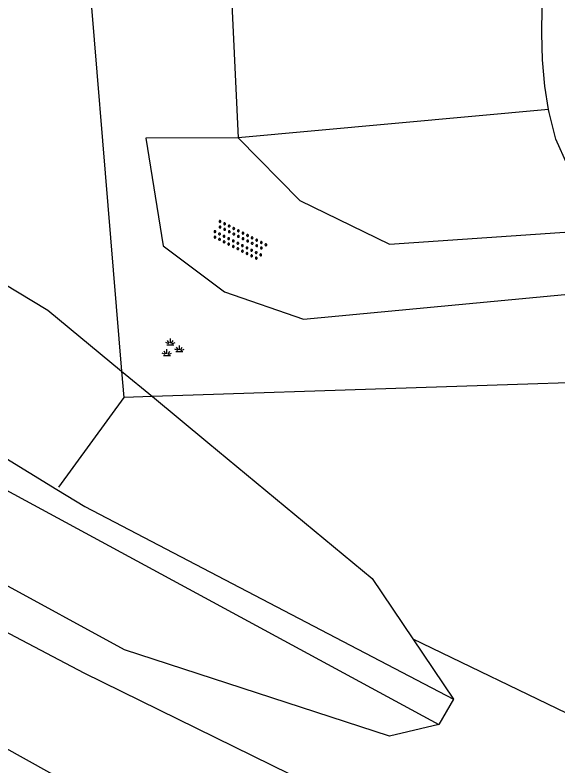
# Model space of a CAD drawing. Extents: x 126000 to 131009, y 393000 to 395500.
# Drawn here: x 127397.25 to 127418.36, y 394640.1 to 394669.3 of the extents above; entities that cross this region are included whole.
import ezdxf

# ---------------------------------------------------------------- set-up
doc = ezdxf.new("R2010")
doc.units = 0
for name, color, linetype in [('gg-afsc-draadraster', 7, 'Continuous'), ('gg-afsc-faunaraster', 7, 'Continuous'), ('gg-afsc-hekwerk', 7, 'Continuous'), ('gg-afsc-lijn draadraster', 7, 'Continuous'), ('gg-afsc-lijn faunaraster', 7, 'Continuous'), ('gg-knt-BGT kruinlijn', 7, 'Continuous'), ('gg-knt-bovenkant onderkant talud', 7, 'Continuous'), ('gg-knt-onverhard', 7, 'Continuous'), ('gg-kntw-bovenkant insteek waterloop', 7, 'Continuous'), ('gt-grn-groengrens', 7, 'Continuous'), ('gt-symb-groenvak', 7, 'Continuous'), ('gt-symb-overige verharding', 7, 'Continuous'), ('gx-grn-maaiveld', 7, 'Continuous')]:
    doc.layers.add(name, color=color, linetype=linetype)

# ---------------------------------------------------------------- blocks, each defined once
blk = doc.blocks.new('gt0-GRVAK')
at = {"layer": 'gt-symb-groenvak'}
for p, q in [((-0.091, 0.211), (-0.156, 0.322)), ((-0.047, 0.214), (-0.047, 0.393)), ((-0.004, 0.211), (0.061, 0.322)), ((-0.11, 0.189), (-0.228, 0.24)), ((-0.182, 0.153), (0.088, 0.153)), ((0.015, 0.189), (0.133, 0.24)), ((0.262, -0.052), (0.197, 0.059)), ((0.305, -0.049), (0.305, 0.13)), ((0.349, -0.052), (0.414, 0.059)), ((-0.245, -0.228), (-0.363, -0.177)), ((-0.318, -0.264), (-0.047, -0.264)), ((-0.226, -0.206), (-0.291, -0.095)), ((-0.183, -0.203), (-0.183, -0.024)), ((-0.139, -0.206), (-0.074, -0.095)), ((-0.12, -0.228), (-0.002, -0.177)), ((0.243, -0.074), (0.125, -0.023)), ((0.17, -0.11), (0.441, -0.11)), ((0.368, -0.074), (0.486, -0.023))]:
    blk.add_line(p, q, dxfattribs=at)
blk = doc.blocks.new('gt0-OVH')
at = {"layer": 'gt-symb-overige verharding'}
for points in [[(-0.972, 0.298), (-0.967, 0.308), (-0.965, 0.319), (-0.966, 0.33), (-0.971, 0.34), (-0.978, 0.348), (-0.988, 0.353), (-0.999, 0.355), (-1.01, 0.354), (-1.02, 0.349), (-1.028, 0.342), (-1.033, 0.332), (-1.035, 0.321), (-1.034, 0.31), (-1.029, 0.3), (-1.022, 0.292), (-1.012, 0.287), (-1.001, 0.285), (-0.99, 0.286), (-0.98, 0.291)], [(-0.772, 0.298), (-0.767, 0.308), (-0.765, 0.319), (-0.766, 0.33), (-0.771, 0.34), (-0.778, 0.348), (-0.788, 0.353), (-0.799, 0.355), (-0.81, 0.354), (-0.82, 0.349), (-0.828, 0.342), (-0.833, 0.332), (-0.835, 0.321), (-0.834, 0.31), (-0.829, 0.3), (-0.822, 0.292), (-0.812, 0.287), (-0.801, 0.285), (-0.79, 0.286), (-0.78, 0.291)], [(-0.572, 0.298), (-0.567, 0.308), (-0.565, 0.319), (-0.566, 0.33), (-0.571, 0.34), (-0.578, 0.348), (-0.588, 0.353), (-0.599, 0.355), (-0.61, 0.354), (-0.62, 0.349), (-0.628, 0.342), (-0.633, 0.332), (-0.635, 0.321), (-0.634, 0.31), (-0.629, 0.3), (-0.622, 0.292), (-0.612, 0.287), (-0.601, 0.285), (-0.59, 0.286), (-0.58, 0.291)], [(-0.372, 0.298), (-0.367, 0.308), (-0.365, 0.319), (-0.366, 0.33), (-0.371, 0.34), (-0.378, 0.348), (-0.388, 0.353), (-0.399, 0.355), (-0.41, 0.354), (-0.42, 0.349), (-0.428, 0.342), (-0.433, 0.332), (-0.435, 0.321), (-0.434, 0.31), (-0.429, 0.3), (-0.422, 0.292), (-0.412, 0.287), (-0.401, 0.285), (-0.39, 0.286), (-0.38, 0.291)], [(-0.172, 0.298), (-0.167, 0.308), (-0.165, 0.319), (-0.166, 0.33), (-0.171, 0.34), (-0.178, 0.348), (-0.188, 0.353), (-0.199, 0.355), (-0.21, 0.354), (-0.22, 0.349), (-0.228, 0.342), (-0.233, 0.332), (-0.235, 0.321), (-0.234, 0.31), (-0.229, 0.3), (-0.222, 0.292), (-0.212, 0.287), (-0.201, 0.285), (-0.19, 0.286), (-0.18, 0.291)], [(0.028, 0.298), (0.033, 0.308), (0.035, 0.319), (0.034, 0.33), (0.029, 0.34), (0.022, 0.348), (0.012, 0.353), (0.001, 0.355), (-0.01, 0.354), (-0.02, 0.349), (-0.028, 0.342), (-0.033, 0.332), (-0.035, 0.321), (-0.034, 0.31), (-0.029, 0.3), (-0.022, 0.292), (-0.012, 0.287), (-0.001, 0.285), (0.01, 0.286), (0.02, 0.291)], [(0.228, 0.298), (0.233, 0.308), (0.235, 0.319), (0.234, 0.33), (0.229, 0.34), (0.222, 0.348), (0.212, 0.353), (0.201, 0.355), (0.19, 0.354), (0.18, 0.349), (0.172, 0.342), (0.167, 0.332), (0.165, 0.321), (0.166, 0.31), (0.171, 0.3), (0.178, 0.292), (0.188, 0.287), (0.199, 0.285), (0.21, 0.286), (0.22, 0.291)], [(0.428, 0.298), (0.433, 0.308), (0.435, 0.319), (0.434, 0.33), (0.429, 0.34), (0.422, 0.348), (0.412, 0.353), (0.401, 0.355), (0.39, 0.354), (0.38, 0.349), (0.372, 0.342), (0.367, 0.332), (0.365, 0.321), (0.366, 0.31), (0.371, 0.3), (0.378, 0.292), (0.388, 0.287), (0.399, 0.285), (0.41, 0.286), (0.42, 0.291)], [(0.628, 0.298), (0.633, 0.308), (0.635, 0.319), (0.634, 0.33), (0.629, 0.34), (0.622, 0.348), (0.612, 0.353), (0.601, 0.355), (0.59, 0.354), (0.58, 0.349), (0.572, 0.342), (0.567, 0.332), (0.565, 0.321), (0.566, 0.31), (0.571, 0.3), (0.578, 0.292), (0.588, 0.287), (0.599, 0.285), (0.61, 0.286), (0.62, 0.291)], [(0.828, 0.298), (0.833, 0.308), (0.835, 0.319), (0.834, 0.33), (0.829, 0.34), (0.822, 0.348), (0.812, 0.353), (0.801, 0.355), (0.79, 0.354), (0.78, 0.349), (0.772, 0.342), (0.767, 0.332), (0.765, 0.321), (0.766, 0.31), (0.771, 0.3), (0.778, 0.292), (0.788, 0.287), (0.799, 0.285), (0.81, 0.286), (0.82, 0.291)], [(1.028, 0.298), (1.033, 0.308), (1.035, 0.319), (1.034, 0.33), (1.029, 0.34), (1.022, 0.348), (1.012, 0.353), (1.001, 0.355), (0.99, 0.354), (0.98, 0.349), (0.972, 0.342), (0.967, 0.332), (0.965, 0.321), (0.966, 0.31), (0.971, 0.3), (0.978, 0.292), (0.988, 0.287), (0.999, 0.285), (1.01, 0.286), (1.02, 0.291)], [(-0.872, 0.106), (-0.867, 0.116), (-0.865, 0.126), (-0.866, 0.137), (-0.871, 0.147), (-0.878, 0.156), (-0.888, 0.161), (-0.899, 0.163), (-0.91, 0.162), (-0.92, 0.157), (-0.928, 0.15), (-0.933, 0.14), (-0.935, 0.129), (-0.934, 0.118), (-0.929, 0.108), (-0.922, 0.1), (-0.912, 0.095), (-0.901, 0.092), (-0.89, 0.094), (-0.88, 0.098)], [(-0.672, 0.106), (-0.667, 0.116), (-0.665, 0.126), (-0.666, 0.137), (-0.671, 0.147), (-0.678, 0.156), (-0.688, 0.161), (-0.699, 0.163), (-0.71, 0.162), (-0.72, 0.157), (-0.728, 0.15), (-0.733, 0.14), (-0.735, 0.129), (-0.734, 0.118), (-0.729, 0.108), (-0.722, 0.1), (-0.712, 0.095), (-0.701, 0.092), (-0.69, 0.094), (-0.68, 0.098)], [(-0.472, 0.106), (-0.467, 0.116), (-0.465, 0.126), (-0.466, 0.137), (-0.471, 0.147), (-0.478, 0.156), (-0.488, 0.161), (-0.499, 0.163), (-0.51, 0.162), (-0.52, 0.157), (-0.528, 0.15), (-0.533, 0.14), (-0.535, 0.129), (-0.534, 0.118), (-0.529, 0.108), (-0.522, 0.1), (-0.512, 0.095), (-0.501, 0.092), (-0.49, 0.094), (-0.48, 0.098)], [(-0.272, 0.106), (-0.267, 0.116), (-0.265, 0.126), (-0.266, 0.137), (-0.271, 0.147), (-0.278, 0.156), (-0.288, 0.161), (-0.299, 0.163), (-0.31, 0.162), (-0.32, 0.157), (-0.328, 0.15), (-0.333, 0.14), (-0.335, 0.129), (-0.334, 0.118), (-0.329, 0.108), (-0.322, 0.1), (-0.312, 0.095), (-0.301, 0.092), (-0.29, 0.094), (-0.28, 0.098)], [(-0.072, 0.106), (-0.067, 0.116), (-0.065, 0.126), (-0.066, 0.137), (-0.071, 0.147), (-0.078, 0.156), (-0.088, 0.161), (-0.099, 0.163), (-0.11, 0.162), (-0.12, 0.157), (-0.128, 0.15), (-0.133, 0.14), (-0.135, 0.129), (-0.134, 0.118), (-0.129, 0.108), (-0.122, 0.1), (-0.112, 0.095), (-0.101, 0.092), (-0.09, 0.094), (-0.08, 0.098)], [(0.128, 0.106), (0.133, 0.116), (0.135, 0.126), (0.134, 0.137), (0.129, 0.147), (0.122, 0.156), (0.112, 0.161), (0.101, 0.163), (0.09, 0.162), (0.08, 0.157), (0.072, 0.15), (0.067, 0.14), (0.065, 0.129), (0.066, 0.118), (0.071, 0.108), (0.078, 0.1), (0.088, 0.095), (0.099, 0.092), (0.11, 0.094), (0.12, 0.098)], [(0.328, 0.106), (0.333, 0.116), (0.335, 0.126), (0.334, 0.137), (0.329, 0.147), (0.322, 0.156), (0.312, 0.161), (0.301, 0.163), (0.29, 0.162), (0.28, 0.157), (0.272, 0.15), (0.267, 0.14), (0.265, 0.129), (0.266, 0.118), (0.271, 0.108), (0.278, 0.1), (0.288, 0.095), (0.299, 0.092), (0.31, 0.094), (0.32, 0.098)], [(0.528, 0.106), (0.533, 0.116), (0.535, 0.126), (0.534, 0.137), (0.529, 0.147), (0.522, 0.156), (0.512, 0.161), (0.501, 0.163), (0.49, 0.162), (0.48, 0.157), (0.472, 0.15), (0.467, 0.14), (0.465, 0.129), (0.466, 0.118), (0.471, 0.108), (0.478, 0.1), (0.488, 0.095), (0.499, 0.092), (0.51, 0.094), (0.52, 0.098)], [(0.728, 0.106), (0.733, 0.116), (0.735, 0.126), (0.734, 0.137), (0.729, 0.147), (0.722, 0.156), (0.712, 0.161), (0.701, 0.163), (0.69, 0.162), (0.68, 0.157), (0.672, 0.15), (0.667, 0.14), (0.665, 0.129), (0.666, 0.118), (0.671, 0.108), (0.678, 0.1), (0.688, 0.095), (0.699, 0.092), (0.71, 0.094), (0.72, 0.098)], [(0.928, 0.106), (0.933, 0.116), (0.935, 0.126), (0.934, 0.137), (0.929, 0.147), (0.922, 0.156), (0.912, 0.161), (0.901, 0.163), (0.89, 0.162), (0.88, 0.157), (0.872, 0.15), (0.867, 0.14), (0.865, 0.129), (0.866, 0.118), (0.871, 0.108), (0.878, 0.1), (0.888, 0.095), (0.899, 0.092), (0.91, 0.094), (0.92, 0.098)], [(-0.972, -0.142), (-0.967, -0.132), (-0.965, -0.121), (-0.966, -0.11), (-0.971, -0.1), (-0.978, -0.092), (-0.988, -0.087), (-0.999, -0.085), (-1.01, -0.086), (-1.02, -0.091), (-1.028, -0.098), (-1.033, -0.108), (-1.035, -0.119), (-1.034, -0.13), (-1.029, -0.14), (-1.022, -0.148), (-1.012, -0.153), (-1.001, -0.155), (-0.99, -0.154), (-0.98, -0.149)], [(-0.872, -0.334), (-0.867, -0.324), (-0.865, -0.314), (-0.866, -0.303), (-0.871, -0.293), (-0.878, -0.284), (-0.888, -0.279), (-0.899, -0.277), (-0.91, -0.278), (-0.92, -0.283), (-0.928, -0.29), (-0.933, -0.3), (-0.935, -0.311), (-0.934, -0.322), (-0.929, -0.332), (-0.922, -0.34), (-0.912, -0.345), (-0.901, -0.348), (-0.89, -0.346), (-0.88, -0.342)], [(-0.772, -0.142), (-0.767, -0.132), (-0.765, -0.121), (-0.766, -0.11), (-0.771, -0.1), (-0.778, -0.092), (-0.788, -0.087), (-0.799, -0.085), (-0.81, -0.086), (-0.82, -0.091), (-0.828, -0.098), (-0.833, -0.108), (-0.835, -0.119), (-0.834, -0.13), (-0.829, -0.14), (-0.822, -0.148), (-0.812, -0.153), (-0.801, -0.155), (-0.79, -0.154), (-0.78, -0.149)], [(-0.672, -0.334), (-0.667, -0.324), (-0.665, -0.314), (-0.666, -0.303), (-0.671, -0.293), (-0.678, -0.284), (-0.688, -0.279), (-0.699, -0.277), (-0.71, -0.278), (-0.72, -0.283), (-0.728, -0.29), (-0.733, -0.3), (-0.735, -0.311), (-0.734, -0.322), (-0.729, -0.332), (-0.722, -0.34), (-0.712, -0.345), (-0.701, -0.348), (-0.69, -0.346), (-0.68, -0.342)], [(-0.572, -0.142), (-0.567, -0.132), (-0.565, -0.121), (-0.566, -0.11), (-0.571, -0.1), (-0.578, -0.092), (-0.588, -0.087), (-0.599, -0.085), (-0.61, -0.086), (-0.62, -0.091), (-0.628, -0.098), (-0.633, -0.108), (-0.635, -0.119), (-0.634, -0.13), (-0.629, -0.14), (-0.622, -0.148), (-0.612, -0.153), (-0.601, -0.155), (-0.59, -0.154), (-0.58, -0.149)], [(-0.472, -0.334), (-0.467, -0.324), (-0.465, -0.314), (-0.466, -0.303), (-0.471, -0.293), (-0.478, -0.284), (-0.488, -0.279), (-0.499, -0.277), (-0.51, -0.278), (-0.52, -0.283), (-0.528, -0.29), (-0.533, -0.3), (-0.535, -0.311), (-0.534, -0.322), (-0.529, -0.332), (-0.522, -0.34), (-0.512, -0.345), (-0.501, -0.348), (-0.49, -0.346), (-0.48, -0.342)], [(-0.372, -0.142), (-0.367, -0.132), (-0.365, -0.121), (-0.366, -0.11), (-0.371, -0.1), (-0.378, -0.092), (-0.388, -0.087), (-0.399, -0.085), (-0.41, -0.086), (-0.42, -0.091), (-0.428, -0.098), (-0.433, -0.108), (-0.435, -0.119), (-0.434, -0.13), (-0.429, -0.14), (-0.422, -0.148), (-0.412, -0.153), (-0.401, -0.155), (-0.39, -0.154), (-0.38, -0.149)], [(-0.272, -0.334), (-0.267, -0.324), (-0.265, -0.314), (-0.266, -0.303), (-0.271, -0.293), (-0.278, -0.284), (-0.288, -0.279), (-0.299, -0.277), (-0.31, -0.278), (-0.32, -0.283), (-0.328, -0.29), (-0.333, -0.3), (-0.335, -0.311), (-0.334, -0.322), (-0.329, -0.332), (-0.322, -0.34), (-0.312, -0.345), (-0.301, -0.348), (-0.29, -0.346), (-0.28, -0.342)], [(-0.172, -0.142), (-0.167, -0.132), (-0.165, -0.121), (-0.166, -0.11), (-0.171, -0.1), (-0.178, -0.092), (-0.188, -0.087), (-0.199, -0.085), (-0.21, -0.086), (-0.22, -0.091), (-0.228, -0.098), (-0.233, -0.108), (-0.235, -0.119), (-0.234, -0.13), (-0.229, -0.14), (-0.222, -0.148), (-0.212, -0.153), (-0.201, -0.155), (-0.19, -0.154), (-0.18, -0.149)], [(-0.072, -0.334), (-0.067, -0.324), (-0.065, -0.314), (-0.066, -0.303), (-0.071, -0.293), (-0.078, -0.284), (-0.088, -0.279), (-0.099, -0.277), (-0.11, -0.278), (-0.12, -0.283), (-0.128, -0.29), (-0.133, -0.3), (-0.135, -0.311), (-0.134, -0.322), (-0.129, -0.332), (-0.122, -0.34), (-0.112, -0.345), (-0.101, -0.348), (-0.09, -0.346), (-0.08, -0.342)], [(0.028, -0.142), (0.033, -0.132), (0.035, -0.121), (0.034, -0.11), (0.029, -0.1), (0.022, -0.092), (0.012, -0.087), (0.001, -0.085), (-0.01, -0.086), (-0.02, -0.091), (-0.028, -0.098), (-0.033, -0.108), (-0.035, -0.119), (-0.034, -0.13), (-0.029, -0.14), (-0.022, -0.148), (-0.012, -0.153), (-0.001, -0.155), (0.01, -0.154), (0.02, -0.149)], [(0.128, -0.334), (0.133, -0.324), (0.135, -0.314), (0.134, -0.303), (0.129, -0.293), (0.122, -0.284), (0.112, -0.279), (0.101, -0.277), (0.09, -0.278), (0.08, -0.283), (0.072, -0.29), (0.067, -0.3), (0.065, -0.311), (0.066, -0.322), (0.071, -0.332), (0.078, -0.34), (0.088, -0.345), (0.099, -0.348), (0.11, -0.346), (0.12, -0.342)], [(0.228, -0.142), (0.233, -0.132), (0.235, -0.121), (0.234, -0.11), (0.229, -0.1), (0.222, -0.092), (0.212, -0.087), (0.201, -0.085), (0.19, -0.086), (0.18, -0.091), (0.172, -0.098), (0.167, -0.108), (0.165, -0.119), (0.166, -0.13), (0.171, -0.14), (0.178, -0.148), (0.188, -0.153), (0.199, -0.155), (0.21, -0.154), (0.22, -0.149)], [(0.328, -0.334), (0.333, -0.324), (0.335, -0.314), (0.334, -0.303), (0.329, -0.293), (0.322, -0.284), (0.312, -0.279), (0.301, -0.277), (0.29, -0.278), (0.28, -0.283), (0.272, -0.29), (0.267, -0.3), (0.265, -0.311), (0.266, -0.322), (0.271, -0.332), (0.278, -0.34), (0.288, -0.345), (0.299, -0.348), (0.31, -0.346), (0.32, -0.342)], [(0.428, -0.142), (0.433, -0.132), (0.435, -0.121), (0.434, -0.11), (0.429, -0.1), (0.422, -0.092), (0.412, -0.087), (0.401, -0.085), (0.39, -0.086), (0.38, -0.091), (0.372, -0.098), (0.367, -0.108), (0.365, -0.119), (0.366, -0.13), (0.371, -0.14), (0.378, -0.148), (0.388, -0.153), (0.399, -0.155), (0.41, -0.154), (0.42, -0.149)], [(0.528, -0.334), (0.533, -0.324), (0.535, -0.314), (0.534, -0.303), (0.529, -0.293), (0.522, -0.284), (0.512, -0.279), (0.501, -0.277), (0.49, -0.278), (0.48, -0.283), (0.472, -0.29), (0.467, -0.3), (0.465, -0.311), (0.466, -0.322), (0.471, -0.332), (0.478, -0.34), (0.488, -0.345), (0.499, -0.348), (0.51, -0.346), (0.52, -0.342)], [(0.628, -0.142), (0.633, -0.132), (0.635, -0.121), (0.634, -0.11), (0.629, -0.1), (0.622, -0.092), (0.612, -0.087), (0.601, -0.085), (0.59, -0.086), (0.58, -0.091), (0.572, -0.098), (0.567, -0.108), (0.565, -0.119), (0.566, -0.13), (0.571, -0.14), (0.578, -0.148), (0.588, -0.153), (0.599, -0.155), (0.61, -0.154), (0.62, -0.149)], [(0.728, -0.334), (0.733, -0.324), (0.735, -0.314), (0.734, -0.303), (0.729, -0.293), (0.722, -0.284), (0.712, -0.279), (0.701, -0.277), (0.69, -0.278), (0.68, -0.283), (0.672, -0.29), (0.667, -0.3), (0.665, -0.311), (0.666, -0.322), (0.671, -0.332), (0.678, -0.34), (0.688, -0.345), (0.699, -0.348), (0.71, -0.346), (0.72, -0.342)], [(0.828, -0.142), (0.833, -0.132), (0.835, -0.121), (0.834, -0.11), (0.829, -0.1), (0.822, -0.092), (0.812, -0.087), (0.801, -0.085), (0.79, -0.086), (0.78, -0.091), (0.772, -0.098), (0.767, -0.108), (0.765, -0.119), (0.766, -0.13), (0.771, -0.14), (0.778, -0.148), (0.788, -0.153), (0.799, -0.155), (0.81, -0.154), (0.82, -0.149)], [(0.928, -0.334), (0.933, -0.324), (0.935, -0.314), (0.934, -0.303), (0.929, -0.293), (0.922, -0.284), (0.912, -0.279), (0.901, -0.277), (0.89, -0.278), (0.88, -0.283), (0.872, -0.29), (0.867, -0.3), (0.865, -0.311), (0.866, -0.322), (0.871, -0.332), (0.878, -0.34), (0.888, -0.345), (0.899, -0.348), (0.91, -0.346), (0.92, -0.342)], [(1.028, -0.142), (1.033, -0.132), (1.035, -0.121), (1.034, -0.11), (1.029, -0.1), (1.022, -0.092), (1.012, -0.087), (1.001, -0.085), (0.99, -0.086), (0.98, -0.091), (0.972, -0.098), (0.967, -0.108), (0.965, -0.119), (0.966, -0.13), (0.971, -0.14), (0.978, -0.148), (0.988, -0.153), (0.999, -0.155), (1.01, -0.154), (1.02, -0.149)]]:
    blk.add_lwpolyline(points, close=True, dxfattribs=at)

msp = doc.modelspace()

# ---------------------------------------------------------------- linework, layer by layer
at = {"layer": 'gg-afsc-draadraster'}
msp.add_line((127417.988, 394665.624), (127405.925, 394664.522), dxfattribs=at)
msp.add_lwpolyline([(127398.362, 394696.654), (127397.999, 394696.624), (127401.394, 394655.451)], dxfattribs=at)
at = {"layer": 'gg-afsc-faunaraster'}
msp.add_lwpolyline([(127431.599, 394655.933), (127423.088, 394655.143), (127402.59, 394654.463)], dxfattribs=at)
at = {"layer": 'gg-afsc-hekwerk'}
msp.add_line((127405.925, 394664.522), (127402.34, 394664.516), dxfattribs=at)
at = {"layer": 'gg-afsc-lijn draadraster'}
msp.add_line((127401.394, 394655.451), (127401.479, 394654.426), dxfattribs=at)
at = {"layer": 'gg-afsc-lijn faunaraster'}
for p, q in [((127401.479, 394654.426), (127398.939, 394650.947)), ((127402.59, 394654.463), (127401.479, 394654.426))]:
    msp.add_line(p, q, dxfattribs=at)
at = {"layer": 'gg-knt-BGT kruinlijn'}
for points in [[(127151.76, 394817.23), (127169.516, 394801.905), (127179.883, 394794.482), (127192.47, 394785.479), (127211.963, 394769.753), (127244.208, 394745.532), (127256.264, 394737.329), (127280.552, 394721.405), (127296.848, 394710.253), (127320.634, 394693.994), (127336.296, 394684.439), (127357.517, 394672.548), (127375.408, 394662.48), (127413.721, 394641.715)], [(127376.278, 394663.937), (127393.824, 394653.949), (127398.873, 394650.857)], [(127398.873, 394650.857), (127399.96, 394650.192), (127414.294, 394642.706)]]:
    msp.add_lwpolyline(points, dxfattribs=at)
at = {"layer": 'gg-knt-bovenkant onderkant talud'}
for p, q in [((127401.394, 394655.451), (127402.59, 394654.463)), ((127402.59, 394654.463), (127404.744, 394652.682)), ((127412.716, 394645.052), (127414.294, 394642.706)), ((127414.294, 394642.706), (127413.721, 394641.715))]:
    msp.add_line(p, q, dxfattribs=at)
for points in [[(127413.721, 394641.715), (127411.806, 394641.265), (127401.505, 394644.624), (127375.044, 394659), (127324.743, 394688.254), (127293.648, 394707.21), (127252.577, 394735.706), (127214.386, 394764.249), (127171.954, 394796.594), (127140.111, 394823.152), (127103.961, 394853.544), (127049.181, 394901.473), (127015.661, 394931.28), (126969.213, 394973.958), (126887.15, 395047.963), (126780.063, 395142.95), (126762.035, 395161.577), (126750.885, 395173.504)], [(127380.422, 394668.76), (127398.527, 394657.822), (127401.394, 394655.451)], [(127404.744, 394652.682), (127411.137, 394647.397), (127412.716, 394645.052)]]:
    msp.add_lwpolyline(points, dxfattribs=at)
at = {"layer": 'gg-knt-onverhard'}
for points in [[(127417.988, 394665.624), (127417.843, 394666.531), (127417.752, 394667.559), (127417.722, 394668.586), (127417.741, 394669.607)], [(127421.26, 394661.04), (127420.986, 394661.226), (127420.171, 394661.872), (127419.398, 394662.598), (127418.725, 394663.465), (127418.268, 394664.47), (127418.007, 394665.505), (127417.988, 394665.624)], [(127402.34, 394664.516), (127403.005, 394660.328), (127405.388, 394658.539), (127408.461, 394657.475), (127425.62, 394659.088)], [(127405.925, 394664.522), (127408.315, 394662.086), (127411.81, 394660.389), (127421.26, 394661.04)]]:
    msp.add_lwpolyline(points, dxfattribs=at)
at = {"layer": 'gg-kntw-bovenkant insteek waterloop'}
msp.add_lwpolyline([(127109.19, 394846.942), (127167.069, 394798.795), (127182.757, 394786.488), (127195.897, 394776.501), (127209.83, 394765.723), (127221.893, 394756.752), (127234.862, 394747.443), (127248.455, 394737.513), (127263.688, 394727.19), (127275.92, 394719.011), (127306.16, 394698.477), (127323.544, 394687.423), (127339.284, 394678.289), (127357.347, 394666.953), (127381.07, 394653.647), (127399.922, 394643.727), (127416.678, 394635.499)], dxfattribs=at)
at = {"layer": 'gt-grn-groengrens'}
msp.add_line((127412.716, 394645.052), (127473.945, 394615.396), dxfattribs=at)
msp.add_lwpolyline([(127414.388, 394685.732), (127409.124, 394683.437), (127405.168, 394680.411), (127405.925, 394664.522)], dxfattribs=at)
at = {"layer": 'gx-grn-maaiveld'}
msp.add_lwpolyline([(127315.393, 394689.391), (127325.642, 394683.068), (127347.964, 394669.323), (127367.975, 394656.998), (127395.857, 394641.364), (127415.033, 394630.696), (127427.468, 394624.537), (127451.622, 394611.694), (127479.866, 394598.567), (127512.866, 394583.566), (127553.183, 394566.845), (127588.831, 394553.248), (127611.238, 394545.241), (127619.295, 394542.495)], dxfattribs=at)

# ---------------------------------------------------------------- block references
at = {"layer": 'gt-symb-groenvak'}
msp.add_blockref('gt0-GRVAK', (127403.336, 394656.326), dxfattribs=at)
at = {"layer": 'gt-symb-overige verharding', "rotation": -26.9495808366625}
msp.add_blockref('gt0-OVH', (127405.965, 394660.533), dxfattribs=at)

doc.saveas('drawing.dxf')
